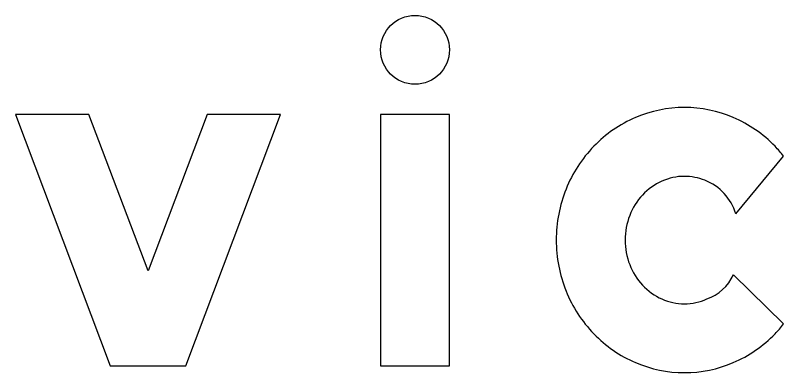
# Model space of a CAD drawing. Extents: x 1806251 to 1809821, y 414895 to 422886.
# Drawn here: x 1809677.1431 to 1809677.4397, y 415022.3244 to 415022.4624 of the extents above; entities that cross this region are included whole.
import ezdxf

# ---------------------------------------------------------------- set-up
doc = ezdxf.new("R2010")
doc.units = 0
for name, color, linetype in [('GSBWFILL', 7, 'Continuous'), ('GSCOLORFILL', 7, 'Continuous'), ('GSOUTLINE', 7, 'Continuous')]:
    doc.layers.add(name, color=color, linetype=linetype)

msp = doc.modelspace()

# ---------------------------------------------------------------- linework, layer by layer
at = {"layer": 'GSBWFILL'}
for p, q in [((1809677.4212447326, 415022.38573384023), (1809677.4397150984, 415022.4080299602)), ((1809677.4397150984, 415022.34320576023), (1809677.420321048, 415022.3621808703))]:
    msp.add_line(p, q, dxfattribs=at)
for points in [[(1809677.17154974, 415022.42416286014), (1809677.1431251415, 415022.42416286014), (1809677.1796999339, 415022.32707286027), (1809677.2089597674, 415022.32707286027), (1809677.2455345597, 415022.42416286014), (1809677.2171099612, 415022.42416286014), (1809677.1943298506, 415022.3636917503)], [(1809677.2841051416, 415022.32707286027), (1809677.3107045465, 415022.32707286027), (1809677.3107045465, 415022.42416286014), (1809677.2841051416, 415022.42416286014)]]:
    msp.add_lwpolyline(points, close=True, dxfattribs=at)
for centre, radius, start, end in [((1809677.4014100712, 415022.3789799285), 0.04784290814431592, 90, 113.20470833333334), ((1809677.4014100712, 415022.3789799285), 0.047842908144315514, 66.79529166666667, 90), ((1809677.4021102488, 415022.3773466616), 0.049619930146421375, 113.20470833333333, 135.9844527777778), ((1809677.4007098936, 415022.3773466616), 0.04961993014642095, 44.015547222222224, 66.79529166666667), ((1809677.4031969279, 415022.37629669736), 0.05113098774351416, 135.9844527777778, 158.18779166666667), ((1809677.3996232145, 415022.37629669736), 0.05113098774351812, 38.362347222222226, 44.015550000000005), ((1809677.4021228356, 415022.377315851), 0.023058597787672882, 114.01492222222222, 137.0867861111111), ((1809677.4014100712, 415022.37891562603), 0.021307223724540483, 90, 114.01492222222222), ((1809677.4014100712, 415022.37891562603), 0.02130722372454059, 68.21394722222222, 90), ((1809677.4019666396, 415022.37997061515), 0.020121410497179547, 16.64454444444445, 68.57064444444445), ((1809677.4048930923, 415022.37561786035), 0.05295795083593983, 158.18779166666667, 180), ((1809677.4032313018, 415022.3762853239), 0.024572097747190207, 137.08678611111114, 158.93885000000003), ((1809677.4049645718, 415022.37561786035), 0.026429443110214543, 158.93885, 180), ((1809677.4048930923, 415022.37561786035), 0.05295795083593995, 180, 201.81220833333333), ((1809677.4049645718, 415022.37561786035), 0.026429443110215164, 180, 201.06115), ((1809677.4032313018, 415022.37495039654), 0.024572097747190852, 201.06115000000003, 222.91321388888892), ((1809677.4041970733, 415022.3696037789), 0.017750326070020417, 289.3607416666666, 335.28027777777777), ((1809677.4021228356, 415022.3739198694), 0.02305859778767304, 222.91321388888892, 245.9850777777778), ((1809677.4031969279, 415022.37493902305), 0.051130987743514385, 201.81220833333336, 224.01554722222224), ((1809677.4014100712, 415022.3723200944), 0.021307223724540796, 245.98507777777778, 270), ((1809677.4014100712, 415022.3723200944), 0.021307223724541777, 270, 294.01492222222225), ((1809677.3996232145, 415022.37493902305), 0.05113098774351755, 315.9844527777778, 321.63765555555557), ((1809677.4021102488, 415022.3738890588), 0.04961993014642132, 224.01554722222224, 246.79529166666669), ((1809677.4007098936, 415022.3738890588), 0.04961993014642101, 293.2047083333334, 315.98445277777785), ((1809677.4014100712, 415022.3722557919), 0.047842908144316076, 246.7952916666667, 270.00000000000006), ((1809677.4014100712, 415022.3722557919), 0.04784290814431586, 270, 293.2047083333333)]:
    msp.add_arc(centre, radius, start, end, dxfattribs=at)
msp.add_ellipse((1809677.297404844, 415022.44910036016), major_axis=(8.143901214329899e-19, 0.013300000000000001), ratio=0.9999776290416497, dxfattribs=at)
at = {"layer": 'GSCOLORFILL'}
for p, q in [((1809677.4212447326, 415022.38573384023), (1809677.4397150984, 415022.4080299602)), ((1809677.4397150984, 415022.34320576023), (1809677.420321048, 415022.3621808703))]:
    msp.add_line(p, q, dxfattribs=at)
for points in [[(1809677.17154974, 415022.42416286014), (1809677.1431251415, 415022.42416286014), (1809677.1796999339, 415022.32707286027), (1809677.2089597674, 415022.32707286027), (1809677.2455345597, 415022.42416286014), (1809677.2171099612, 415022.42416286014), (1809677.1943298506, 415022.3636917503)], [(1809677.2841051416, 415022.32707286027), (1809677.3107045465, 415022.32707286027), (1809677.3107045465, 415022.42416286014), (1809677.2841051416, 415022.42416286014)]]:
    msp.add_lwpolyline(points, close=True, dxfattribs=at)
for centre, radius, start, end in [((1809677.4014100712, 415022.3789799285), 0.04784290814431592, 90, 113.20470833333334), ((1809677.4014100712, 415022.3789799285), 0.047842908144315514, 66.79529166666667, 90), ((1809677.4021102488, 415022.3773466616), 0.049619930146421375, 113.20470833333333, 135.9844527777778), ((1809677.4007098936, 415022.3773466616), 0.04961993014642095, 44.015547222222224, 66.79529166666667), ((1809677.4031969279, 415022.37629669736), 0.05113098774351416, 135.9844527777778, 158.18779166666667), ((1809677.3996232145, 415022.37629669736), 0.05113098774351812, 38.362347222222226, 44.015550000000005), ((1809677.4021228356, 415022.377315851), 0.023058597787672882, 114.01492222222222, 137.0867861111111), ((1809677.4014100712, 415022.37891562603), 0.021307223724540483, 90, 114.01492222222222), ((1809677.4014100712, 415022.37891562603), 0.02130722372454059, 68.21394722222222, 90), ((1809677.4019666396, 415022.37997061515), 0.020121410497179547, 16.64454444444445, 68.57064444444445), ((1809677.4048930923, 415022.37561786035), 0.05295795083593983, 158.18779166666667, 180), ((1809677.4032313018, 415022.3762853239), 0.024572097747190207, 137.08678611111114, 158.93885000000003), ((1809677.4049645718, 415022.37561786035), 0.026429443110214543, 158.93885, 180), ((1809677.4048930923, 415022.37561786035), 0.05295795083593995, 180, 201.81220833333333), ((1809677.4049645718, 415022.37561786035), 0.026429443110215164, 180, 201.06115), ((1809677.4032313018, 415022.37495039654), 0.024572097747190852, 201.06115000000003, 222.91321388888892), ((1809677.4041970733, 415022.3696037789), 0.017750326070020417, 289.3607416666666, 335.28027777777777), ((1809677.4021228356, 415022.3739198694), 0.02305859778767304, 222.91321388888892, 245.9850777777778), ((1809677.4031969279, 415022.37493902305), 0.051130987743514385, 201.81220833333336, 224.01554722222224), ((1809677.4014100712, 415022.3723200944), 0.021307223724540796, 245.98507777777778, 270), ((1809677.4014100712, 415022.3723200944), 0.021307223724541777, 270, 294.01492222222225), ((1809677.3996232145, 415022.37493902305), 0.05113098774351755, 315.9844527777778, 321.63765555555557), ((1809677.4021102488, 415022.3738890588), 0.04961993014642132, 224.01554722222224, 246.79529166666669), ((1809677.4007098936, 415022.3738890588), 0.04961993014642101, 293.2047083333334, 315.98445277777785), ((1809677.4014100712, 415022.3722557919), 0.047842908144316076, 246.7952916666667, 270.00000000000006), ((1809677.4014100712, 415022.3722557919), 0.04784290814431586, 270, 293.2047083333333)]:
    msp.add_arc(centre, radius, start, end, dxfattribs=at)
msp.add_ellipse((1809677.297404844, 415022.44910036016), major_axis=(8.143901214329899e-19, 0.013300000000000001), ratio=0.9999776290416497, dxfattribs=at)
at = {"layer": 'GSOUTLINE'}
for p, q in [((1809677.4212447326, 415022.38573384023), (1809677.4397150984, 415022.4080299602)), ((1809677.4397150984, 415022.34320576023), (1809677.420321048, 415022.3621808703))]:
    msp.add_line(p, q, dxfattribs=at)
for points in [[(1809677.17154974, 415022.42416286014), (1809677.1431251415, 415022.42416286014), (1809677.1796999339, 415022.32707286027), (1809677.2089597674, 415022.32707286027), (1809677.2455345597, 415022.42416286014), (1809677.2171099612, 415022.42416286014), (1809677.1943298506, 415022.3636917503)], [(1809677.2841051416, 415022.32707286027), (1809677.3107045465, 415022.32707286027), (1809677.3107045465, 415022.42416286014), (1809677.2841051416, 415022.42416286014)]]:
    msp.add_lwpolyline(points, close=True, dxfattribs=at)
for centre, radius, start, end in [((1809677.4014100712, 415022.3789799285), 0.04784290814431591, 90, 113.20470833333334), ((1809677.4014100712, 415022.3789799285), 0.04784290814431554, 66.79529166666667, 90), ((1809677.4021102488, 415022.3773466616), 0.04961993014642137, 113.20470833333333, 135.9844527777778), ((1809677.4007098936, 415022.3773466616), 0.04961993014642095, 44.015547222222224, 66.79529166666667), ((1809677.4031969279, 415022.37629669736), 0.05113098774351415, 135.9844527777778, 158.18779166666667), ((1809677.3996232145, 415022.37629669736), 0.05113098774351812, 38.362347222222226, 44.015550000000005), ((1809677.4021228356, 415022.377315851), 0.023058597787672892, 114.01492222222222, 137.0867861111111), ((1809677.4014100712, 415022.37891562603), 0.021307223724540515, 90, 114.01492222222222), ((1809677.4014100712, 415022.37891562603), 0.021307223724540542, 68.21394722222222, 90), ((1809677.4019666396, 415022.37997061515), 0.020121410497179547, 16.64454444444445, 68.57064444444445), ((1809677.4048930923, 415022.37561786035), 0.052957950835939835, 158.18779166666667, 180), ((1809677.4032313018, 415022.3762853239), 0.024572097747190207, 137.08678611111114, 158.93885000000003), ((1809677.4049645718, 415022.37561786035), 0.026429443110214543, 158.93885, 180), ((1809677.4048930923, 415022.37561786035), 0.05295795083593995, 180, 201.81220833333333), ((1809677.4049645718, 415022.37561786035), 0.026429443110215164, 180, 201.06115), ((1809677.4032313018, 415022.37495039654), 0.024572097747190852, 201.06115000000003, 222.91321388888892), ((1809677.4041970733, 415022.3696037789), 0.017750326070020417, 289.3607416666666, 335.28027777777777), ((1809677.4021228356, 415022.3739198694), 0.023058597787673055, 222.91321388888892, 245.9850777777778), ((1809677.4031969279, 415022.37493902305), 0.0511309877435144, 201.81220833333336, 224.01554722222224), ((1809677.4014100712, 415022.3723200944), 0.02130722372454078, 245.98507777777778, 270), ((1809677.4014100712, 415022.3723200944), 0.021307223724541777, 270, 294.01492222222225), ((1809677.3996232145, 415022.37493902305), 0.05113098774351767, 315.9844527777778, 321.63765555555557), ((1809677.4021102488, 415022.3738890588), 0.049619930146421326, 224.01554722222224, 246.79529166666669), ((1809677.4007098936, 415022.3738890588), 0.049619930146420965, 293.2047083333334, 315.98445277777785), ((1809677.4014100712, 415022.3722557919), 0.04784290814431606, 246.7952916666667, 270.00000000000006), ((1809677.4014100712, 415022.3722557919), 0.04784290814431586, 270, 293.2047083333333)]:
    msp.add_arc(centre, radius, start, end, dxfattribs=at)
msp.add_ellipse((1809677.297404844, 415022.44910036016), major_axis=(8.143901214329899e-19, 0.013300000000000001), ratio=0.9999776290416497, dxfattribs=at)

doc.saveas('drawing.dxf')
